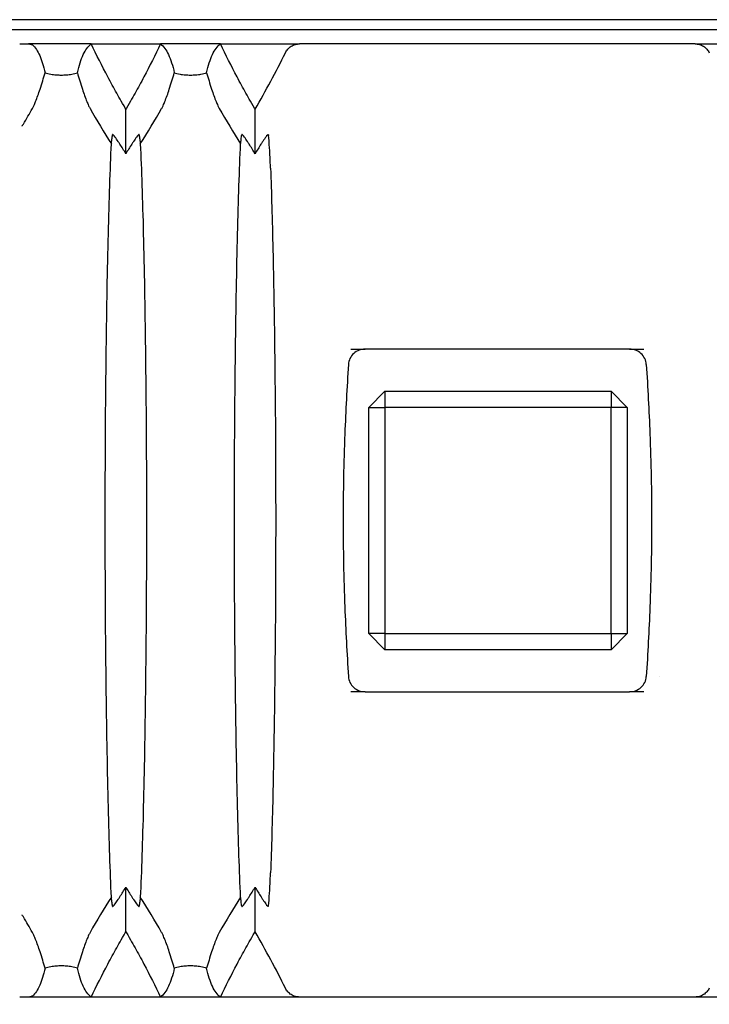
# Model space of a CAD drawing. Header units: millimetres. Extents: x 399 to 6076, y -1991 to 1602.
# Tile 275 of 324: x 5846 to 5868, y -252 to -222. Entities that reach past the tile are written whole.
import ezdxf

# ---------------------------------------------------------------- set-up
doc = ezdxf.new("R2010")
doc.units = ezdxf.units.MM
doc.layers.add('AM_5', color=3, linetype='Continuous', lineweight=25)
doc.layers.add('可見 (ISO)', color=7, linetype='Continuous', lineweight=25)
doc.styles.add('尺寸標註', font='romans.shx', dxfattribs={"bigfont": 'CHINESET.SHX'})
doc.dimstyles.new('CNS1$0', dxfattribs={"dimtxt": 2.5, "dimasz": 2.5, "dimexe": 1, "dimexo": 1, "dimgap": 1.5, "dimtad": 1, "dimtoh": 1, "dimdec": 1, "dimdsep": 46, "dimtxsty": '尺寸標註', "dimcen": 0, "dimclrd": 2, "dimclre": 2, "dimclrt": 1, "dimadec": 0, "dimazin": 2, "dimtp": 0.1, "dimtm": 0.1, "dimtfac": 0.71, "dimtdec": 1, "dimtmove": 0, "dimatfit": 0, "dimfxl": 0, "dimlwd": 13, "dimlwe": 13, "dimarcsym": 0})

# ---------------------------------------------------------------- blocks, each defined once
blk = doc.blocks.new('*D458')
at = {"layer": 'AM_5', "color": 2, "lineweight": 13}
for p, q in [((5921.977, -238.083), (5921.977, -275.527)), ((5804.457, -255.583), (5804.457, -275.527)), ((5919.477, -274.527), (5806.957, -274.527))]:
    blk.add_line(p, q, dxfattribs=at)
at = {"layer": 'AM_5', "color": 2}
for points in [[(5806.957, -274.11), (5806.957, -274.944), (5804.457, -274.527)], [(5919.477, -274.11), (5919.477, -274.944), (5921.977, -274.527)]]:
    blk.add_solid(points, dxfattribs=at)
at = {"layer": 'Defpoints', "color": 0}
for p in [(5921.977, -237.083), (5804.457, -254.583), (5804.457, -274.527)]:
    blk.add_point(p, dxfattribs=at)
at = {"layer": 'AM_5', "color": 1, "insert": (5863.217, -271.777), "char_height": 2.5, "attachment_point": 5, "style": '尺寸標註'}
blk.add_mtext('117.5', dxfattribs=at)

msp = doc.modelspace()

# ---------------------------------------------------------------- linework, layer by layer
at = {"layer": '可見 (ISO)'}
for p, q in [((5912.027, -221.583), (5840.027, -221.583)), ((5844.027, -221.883), (5908.027, -221.883)), ((5848.455, -222.333), (5846.518, -222.333)), ((5848.455, -222.333), (5850.599, -222.333)), ((5852.455, -222.333), (5850.599, -222.333)), ((5852.455, -222.333), (5854.907, -222.333)), ((5867.148, -222.333), (5854.907, -222.333)), ((5867.148, -222.333), (5869.599, -222.333)), ((5849.527, -225.732), (5849.527, -224.352)), ((5853.527, -225.732), (5853.527, -224.352)), ((5854.057, -226.083), (5854.057, -226.083)), ((5856.496, -231.783), (5856.933, -231.783)), ((5865.121, -231.783), (5856.933, -231.783)), ((5865.121, -231.783), (5865.558, -231.783)), ((5857.549, -233.083), (5857.049, -233.583)), ((5857.549, -233.083), (5864.549, -233.083)), ((5857.549, -233.083), (5857.549, -233.583)), ((5864.549, -233.083), (5864.549, -233.583)), ((5865.049, -233.583), (5864.549, -233.083)), ((5857.049, -240.583), (5857.049, -233.583)), ((5857.049, -233.583), (5857.549, -233.583)), ((5864.549, -233.583), (5857.549, -233.583)), ((5857.549, -233.583), (5857.549, -240.583)), ((5864.549, -240.583), (5864.549, -233.583)), ((5865.049, -233.583), (5864.549, -233.583)), ((5865.049, -233.583), (5865.049, -240.583)), ((5857.049, -240.583), (5857.549, -241.083)), ((5857.549, -240.583), (5857.049, -240.583)), ((5857.549, -240.583), (5864.549, -240.583)), ((5857.549, -240.583), (5857.549, -241.083)), ((5864.549, -241.083), (5865.049, -240.583)), ((5864.549, -240.583), (5864.549, -241.083)), ((5864.549, -240.583), (5865.049, -240.583)), ((5864.549, -241.083), (5857.549, -241.083)), ((5866.049, -241.924), (5866.049, -241.924)), ((5856.933, -242.383), (5856.496, -242.383)), ((5856.933, -242.383), (5865.121, -242.383)), ((5865.558, -242.383), (5865.121, -242.383)), ((5854.057, -248.083), (5854.057, -248.083)), ((5849.527, -249.814), (5849.527, -248.434)), ((5853.527, -249.814), (5853.527, -248.434)), ((5848.455, -251.833), (5846.518, -251.833)), ((5850.599, -251.833), (5848.455, -251.833)), ((5852.455, -251.833), (5850.599, -251.833)), ((5854.907, -251.833), (5852.455, -251.833)), ((5867.148, -251.833), (5854.907, -251.833)), ((5869.599, -251.833), (5867.148, -251.833))]:
    msp.add_line(p, q, dxfattribs=at)
for centre, major_axis, ratio, start_param, end_param in [((5832.74, -211.096), (5.366, 25.417), 0.942457, 4.371872, 4.448555), ((5824.319, -213.39), (24.614, -4.66), 0.903355, 5.962984, 5.987226), ((5870.742, -213.374), (-24.612, -4.722), 0.903498, 0.293741, 0.349549), ((5828.313, -213.374), (24.612, -4.722), 0.903498, 5.933636, 5.989445), ((5874.742, -213.374), (-24.612, -4.722), 0.903498, 0.293741, 0.349549), ((5870.742, -260.792), (-24.612, 4.722), 0.903498, 5.933636, 5.989445), ((5828.313, -260.792), (24.612, 4.722), 0.903498, 0.293741, 0.349549), ((5874.742, -260.792), (-24.612, 4.722), 0.903498, 5.933636, 5.989445), ((5810.374, 5555.919), (-42.819, 5807.773), 0.004238, 3.172782, 3.17292), ((5824.319, -260.776), (24.614, 4.66), 0.903355, 0.295959, 0.320201), ((5832.746, -263.067), (-5.381, 25.41), 0.942361, 4.975619, 5.052312)]:
    msp.add_ellipse(centre, major_axis=major_axis, ratio=ratio, start_param=start_param, end_param=end_param, dxfattribs=at)
for points, knots in [([(5846.241, -222.333), (5846.25, -222.333), (5846.258, -222.333), (5846.311, -222.333), (5846.353, -222.333), (5846.439, -222.333), (5846.482, -222.333), (5846.518, -222.333)], [-0.00389906, -0.00389906, -0.00389906, -0.00389906, 0, 0, 0.0207479, 0.0207479, 0.04532279, 0.04532279, 0.04532279, 0.04532279]), ([(5846.518, -222.333), (5846.544, -222.337), (5846.573, -222.342), (5846.616, -222.353), (5846.631, -222.359), (5846.637, -222.364)], [0.00000916, 0.00000916, 0.00000916, 0.00000916, 0.02055785, 0.02055785, 0.0387553, 0.0387553, 0.0387553, 0.0387553]), ([(5846.637, -222.364), (5846.722, -222.441), (5846.796, -222.552), (5846.925, -222.84), (5846.98, -223.018), (5847.027, -223.229)], [0.0000013, 0.0000013, 0.0000013, 0.0000013, 0.3193476, 0.3193476, 0.6386465, 0.6386465, 0.6386465, 0.6386465]), ([(5848.027, -223.229), (5848.078, -223.002), (5848.137, -222.814), (5848.279, -222.515), (5848.361, -222.405), (5848.455, -222.333)], [0.000001, 0.000001, 0.000001, 0.000001, 0.3426188, 0.3426188, 0.6852542, 0.6852542, 0.6852542, 0.6852542]), ([(5849.527, -224.352), (5849.518, -224.335), (5849.432, -224.188), (5849.337, -224.022), (5849.29, -223.94), (5849.151, -223.69), (5849.06, -223.523), (5848.791, -223.018), (5848.62, -222.677), (5848.455, -222.333)], [0.000001, 0.000001, 0.000001, 0.000001, 0.00576801, 0.00576801, 0.01151589, 0.01151589, 0.02303401, 0.02303401, 0.04608415, 0.04608415, 0.04608415, 0.04608415]), ([(5850.599, -222.333), (5850.435, -222.677), (5850.263, -223.018), (5849.995, -223.523), (5849.904, -223.69), (5849.764, -223.94), (5849.717, -224.022), (5849.623, -224.188), (5849.537, -224.335), (5849.527, -224.352)], [0.000001, 0.000001, 0.000001, 0.000001, 0.1158103, 0.1158103, 0.1736801, 0.1736801, 0.2025589, 0.2025589, 0.2315337, 0.2315337, 0.2315337, 0.2315337]), ([(5850.599, -222.333), (5850.694, -222.405), (5850.775, -222.515), (5850.917, -222.814), (5850.977, -223.002), (5851.027, -223.229)], [0.000001, 0.000001, 0.000001, 0.000001, 0.3426564, 0.3426564, 0.6852179, 0.6852179, 0.6852179, 0.6852179]), ([(5852.027, -223.229), (5852.078, -223.002), (5852.137, -222.814), (5852.279, -222.515), (5852.361, -222.405), (5852.455, -222.333)], [0.000001, 0.000001, 0.000001, 0.000001, 0.3426188, 0.3426188, 0.6852542, 0.6852542, 0.6852542, 0.6852542]), ([(5853.527, -224.352), (5853.518, -224.335), (5853.432, -224.188), (5853.337, -224.022), (5853.29, -223.94), (5853.151, -223.69), (5853.06, -223.523), (5852.791, -223.018), (5852.62, -222.677), (5852.455, -222.333)], [0.000001, 0.000001, 0.000001, 0.000001, 0.00576801, 0.00576801, 0.01151589, 0.01151589, 0.02303401, 0.02303401, 0.04608415, 0.04608415, 0.04608415, 0.04608415]), ([(5854.467, -222.607), (5854.486, -222.567), (5854.511, -222.53), (5854.572, -222.462), (5854.607, -222.432), (5854.686, -222.383), (5854.729, -222.364), (5854.817, -222.339), (5854.862, -222.333), (5854.907, -222.333)], [0, 0, 0, 0, 0.0135204, 0.0135204, 0.02746573, 0.02746573, 0.04149223, 0.04149223, 0.05500717, 0.05500717, 0.05500717, 0.05500717]), ([(5867.148, -222.333), (5867.193, -222.333), (5867.238, -222.339), (5867.326, -222.364), (5867.368, -222.383), (5867.447, -222.432), (5867.483, -222.462), (5867.543, -222.53), (5867.568, -222.567), (5867.588, -222.607)], [0.00000001, 0.00000001, 0.00000001, 0.00000001, 0.01347717, 0.01347717, 0.02746432, 0.02746432, 0.0414418, 0.0414418, 0.05499345, 0.05499345, 0.05499345, 0.05499345]), ([(5846.636, -224.333), (5846.643, -224.32), (5846.65, -224.307), (5846.665, -224.277), (5846.673, -224.261), (5846.7, -224.202), (5846.718, -224.158), (5846.782, -224), (5846.828, -223.869), (5846.928, -223.562), (5846.982, -223.384), (5847.027, -223.229)], [0, 0, 0, 0, 0.0047033, 0.0047033, 0.0100954, 0.0100954, 0.0241002, 0.0241002, 0.0656763, 0.0656763, 0.1177835, 0.1177835, 0.1177835, 0.1177835]), ([(5847.027, -223.229), (5847.078, -223.243), (5847.137, -223.257), (5847.255, -223.277), (5847.311, -223.285), (5847.423, -223.294), (5847.474, -223.296), (5847.581, -223.296), (5847.633, -223.294), (5847.744, -223.285), (5847.801, -223.277), (5847.918, -223.257), (5847.977, -223.243), (5848.027, -223.229)], [-0.1247328, -0.1247328, -0.1247328, -0.1247328, -0.0982905, -0.0982905, -0.0783586, -0.0783586, -0.0623217, -0.0623217, -0.0462805, -0.0462805, -0.0263056, -0.0263056, -0.000001, -0.000001, -0.000001, -0.000001]), ([(5848.027, -223.229), (5848.073, -223.385), (5848.127, -223.563), (5848.227, -223.869), (5848.273, -224.001), (5848.336, -224.158), (5848.355, -224.203), (5848.382, -224.261), (5848.39, -224.277), (5848.405, -224.307), (5848.412, -224.32), (5848.419, -224.333)], [0.000001, 0.000001, 0.000001, 0.000001, 0.0714922, 0.0714922, 0.1278125, 0.1278125, 0.1466939, 0.1466939, 0.1539664, 0.1539664, 0.1603115, 0.1603115, 0.1603115, 0.1603115]), ([(5850.636, -224.333), (5850.643, -224.32), (5850.65, -224.307), (5850.665, -224.277), (5850.673, -224.261), (5850.7, -224.202), (5850.718, -224.158), (5850.782, -224), (5850.828, -223.869), (5850.928, -223.562), (5850.982, -223.384), (5851.027, -223.229)], [0, 0, 0, 0, 0.0047033, 0.0047033, 0.0100954, 0.0100954, 0.0241002, 0.0241002, 0.0656763, 0.0656763, 0.1177835, 0.1177835, 0.1177835, 0.1177835]), ([(5851.027, -223.229), (5851.078, -223.243), (5851.137, -223.257), (5851.255, -223.277), (5851.311, -223.285), (5851.423, -223.294), (5851.474, -223.296), (5851.581, -223.296), (5851.633, -223.294), (5851.744, -223.285), (5851.801, -223.277), (5851.918, -223.257), (5851.977, -223.243), (5852.027, -223.229)], [-0.1247328, -0.1247328, -0.1247328, -0.1247328, -0.0982905, -0.0982905, -0.0783586, -0.0783586, -0.0623217, -0.0623217, -0.0462805, -0.0462805, -0.0263056, -0.0263056, -0.000001, -0.000001, -0.000001, -0.000001]), ([(5852.027, -223.229), (5852.073, -223.385), (5852.127, -223.563), (5852.227, -223.869), (5852.273, -224.001), (5852.336, -224.158), (5852.355, -224.203), (5852.382, -224.261), (5852.39, -224.277), (5852.405, -224.307), (5852.412, -224.32), (5852.419, -224.333)], [0.000001, 0.000001, 0.000001, 0.000001, 0.0714922, 0.0714922, 0.1278125, 0.1278125, 0.1466939, 0.1466939, 0.1539664, 0.1539664, 0.1603115, 0.1603115, 0.1603115, 0.1603115]), ([(5846.357, -224.812), (5846.355, -224.816), (5846.352, -224.82), (5846.35, -224.824), (5846.344, -224.834), (5846.337, -224.842), (5846.331, -224.85), (5846.321, -224.863), (5846.311, -224.872), (5846.301, -224.88)], [0, 0, 0, 0, 0.0000161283, 0.0000161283, 0.0000161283, 0.0000546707, 0.0000546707, 0.0000546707, 0.0001219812, 0.0001219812, 0.0001219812, 0.0001219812]), ([(5849.079, -225.427), (5849.085, -225.378), (5849.091, -225.33), (5849.103, -225.235), (5849.109, -225.188), (5849.115, -225.142)], [0.000001, 0.000001, 0.000001, 0.000001, 0.0583626, 0.0583626, 0.1171488, 0.1171488, 0.1171488, 0.1171488]), ([(5849.527, -225.732), (5849.467, -225.632), (5849.404, -225.529), (5849.326, -225.407), (5849.307, -225.379), (5849.253, -225.297), (5849.222, -225.251), (5849.177, -225.191), (5849.16, -225.168), (5849.136, -225.144), (5849.129, -225.138), (5849.118, -225.134), (5849.115, -225.136), (5849.115, -225.142)], [-0.08024384, -0.08024384, -0.08024384, -0.08024384, -0.05244875, -0.05244875, -0.04403813, -0.04403813, -0.02725332, -0.02725332, -0.01524627, -0.01524627, -0.00747113, -0.00747113, -0.000001, -0.000001, -0.000001, -0.000001]), ([(5849.94, -225.142), (5849.939, -225.136), (5849.936, -225.134), (5849.926, -225.138), (5849.918, -225.144), (5849.895, -225.168), (5849.877, -225.191), (5849.832, -225.251), (5849.801, -225.297), (5849.747, -225.379), (5849.729, -225.407), (5849.65, -225.53), (5849.587, -225.633), (5849.527, -225.732)], [-0.1004113, -0.1004113, -0.1004113, -0.1004113, -0.0910518, -0.0910518, -0.0813066, -0.0813066, -0.0662747, -0.0662747, -0.0452497, -0.0452497, -0.0347369, -0.0347369, -0.000001, -0.000001, -0.000001, -0.000001]), ([(5849.94, -225.142), (5849.946, -225.188), (5849.952, -225.235), (5849.964, -225.33), (5849.97, -225.378), (5849.975, -225.427)], [0.000001, 0.000001, 0.000001, 0.000001, 0.0584689, 0.0584689, 0.1165144, 0.1165144, 0.1165144, 0.1165144]), ([(5853.079, -225.427), (5853.085, -225.378), (5853.091, -225.33), (5853.103, -225.235), (5853.109, -225.188), (5853.115, -225.142)], [0.000001, 0.000001, 0.000001, 0.000001, 0.0583626, 0.0583626, 0.1171488, 0.1171488, 0.1171488, 0.1171488]), ([(5853.527, -225.732), (5853.467, -225.632), (5853.404, -225.529), (5853.326, -225.407), (5853.307, -225.379), (5853.253, -225.297), (5853.222, -225.251), (5853.177, -225.191), (5853.16, -225.168), (5853.136, -225.144), (5853.129, -225.138), (5853.118, -225.134), (5853.115, -225.136), (5853.115, -225.142)], [-0.08024384, -0.08024384, -0.08024384, -0.08024384, -0.05244875, -0.05244875, -0.04403813, -0.04403813, -0.02725332, -0.02725332, -0.01524627, -0.01524627, -0.00747113, -0.00747113, -0.000001, -0.000001, -0.000001, -0.000001]), ([(5853.94, -225.142), (5853.939, -225.136), (5853.936, -225.134), (5853.926, -225.138), (5853.918, -225.144), (5853.895, -225.168), (5853.877, -225.191), (5853.832, -225.251), (5853.801, -225.297), (5853.747, -225.379), (5853.729, -225.407), (5853.65, -225.53), (5853.587, -225.633), (5853.527, -225.732)], [-0.1004113, -0.1004113, -0.1004113, -0.1004113, -0.0910518, -0.0910518, -0.0813066, -0.0813066, -0.0662747, -0.0662747, -0.0452497, -0.0452497, -0.0347369, -0.0347369, -0.000001, -0.000001, -0.000001, -0.000001]), ([(5854.006, -226.178), (5853.997, -225.934), (5853.987, -225.727), (5853.966, -225.386), (5853.955, -225.258), (5853.943, -225.167)], [0, 0, 0, 0, 0.1133205, 0.1133205, 0.2273304, 0.2273304, 0.2273304, 0.2273304]), ([(5849.079, -248.74), (5849.044, -247.954), (5849.013, -247.014), (5848.96, -244.872), (5848.938, -243.677), (5848.9, -240.712), (5848.889, -238.903), (5848.889, -235.278), (5848.9, -233.469), (5848.938, -230.501), (5848.959, -229.302), (5849.013, -227.156), (5849.044, -226.214), (5849.079, -225.427)], [0.000001, 0.000001, 0.000001, 0.000001, 0.408065, 0.408065, 0.818786, 0.818786, 1.357583, 1.357583, 1.896436, 1.896436, 2.308017, 2.308017, 2.716908, 2.716908, 2.716908, 2.716908]), ([(5849.975, -225.427), (5850.01, -226.212), (5850.042, -227.152), (5850.095, -229.294), (5850.117, -230.489), (5850.154, -233.454), (5850.165, -235.263), (5850.165, -238.888), (5850.154, -240.697), (5850.117, -243.665), (5850.095, -244.864), (5850.042, -247.01), (5850.01, -247.953), (5849.975, -248.74)], [0.000001, 0.000001, 0.000001, 0.000001, 0.408065, 0.408065, 0.818786, 0.818786, 1.357583, 1.357583, 1.896436, 1.896436, 2.308017, 2.308017, 2.716908, 2.716908, 2.716908, 2.716908]), ([(5853.079, -248.74), (5853.044, -247.954), (5853.013, -247.014), (5852.96, -244.872), (5852.938, -243.677), (5852.9, -240.712), (5852.889, -238.903), (5852.889, -235.278), (5852.9, -233.469), (5852.938, -230.501), (5852.959, -229.302), (5853.013, -227.156), (5853.044, -226.214), (5853.079, -225.427)], [0.000001, 0.000001, 0.000001, 0.000001, 0.408065, 0.408065, 0.818786, 0.818786, 1.357583, 1.357583, 1.896436, 1.896436, 2.308017, 2.308017, 2.716908, 2.716908, 2.716908, 2.716908]), ([(5854.006, -226.178), (5854.034, -226.925), (5854.059, -227.777), (5854.101, -229.659), (5854.119, -230.684), (5854.154, -233.455), (5854.165, -235.264), (5854.165, -238.889), (5854.154, -240.698), (5854.119, -243.472), (5854.102, -244.499), (5854.059, -246.386), (5854.034, -247.24), (5854.006, -247.988)], [0.000001, 0.000001, 0.000001, 0.000001, 0.347263, 0.347263, 0.696748, 0.696748, 1.236931, 1.236931, 1.777162, 1.777162, 2.127375, 2.127375, 2.47533, 2.47533, 2.47533, 2.47533]), ([(5856.933, -231.783), (5856.871, -231.783), (5856.809, -231.794), (5856.689, -231.838), (5856.631, -231.872), (5856.533, -231.96), (5856.493, -232.012), (5856.437, -232.128), (5856.421, -232.189), (5856.417, -232.252)], [-0.07695637, -0.07695637, -0.07695637, -0.07695637, -0.05829865, -0.05829865, -0.03852871, -0.03852871, -0.01889336, -0.01889336, 0, 0, 0, 0]), ([(5865.637, -232.252), (5865.633, -232.189), (5865.617, -232.128), (5865.561, -232.013), (5865.521, -231.96), (5865.424, -231.872), (5865.366, -231.838), (5865.246, -231.794), (5865.184, -231.783), (5865.121, -231.783)], [-0.07705692, -0.07705692, -0.07705692, -0.07705692, -0.05816651, -0.05816651, -0.03850763, -0.03850763, -0.01871181, -0.01871181, 0, 0, 0, 0]), ([(5856.417, -232.252), (5856.371, -232.97), (5856.333, -233.684), (5856.27, -235.3), (5856.252, -236.186), (5856.252, -237.981), (5856.27, -238.867), (5856.333, -240.482), (5856.371, -241.196), (5856.417, -241.914)], [0.000001, 0.000001, 0.000001, 0.000001, 0.2159117, 0.2159117, 0.4853276, 0.4853276, 0.7547435, 0.7547435, 0.9706542, 0.9706542, 0.9706542, 0.9706542]), ([(5865.637, -232.252), (5865.683, -232.97), (5865.721, -233.684), (5865.784, -235.3), (5865.803, -236.186), (5865.803, -237.981), (5865.784, -238.867), (5865.721, -240.482), (5865.683, -241.196), (5865.637, -241.914)], [-0.9706542, -0.9706542, -0.9706542, -0.9706542, -0.7547435, -0.7547435, -0.4853276, -0.4853276, -0.2159117, -0.2159117, -0.000001, -0.000001, -0.000001, -0.000001]), ([(5856.417, -241.914), (5856.421, -241.977), (5856.437, -242.038), (5856.493, -242.154), (5856.533, -242.206), (5856.631, -242.294), (5856.688, -242.328), (5856.809, -242.372), (5856.871, -242.383), (5856.933, -242.383)], [-0.07705692, -0.07705692, -0.07705692, -0.07705692, -0.05816651, -0.05816651, -0.03850763, -0.03850763, -0.01871181, -0.01871181, 0, 0, 0, 0]), ([(5865.121, -242.383), (5865.184, -242.383), (5865.246, -242.372), (5865.366, -242.328), (5865.423, -242.294), (5865.521, -242.206), (5865.561, -242.154), (5865.617, -242.038), (5865.633, -241.977), (5865.637, -241.914)], [-0.07695637, -0.07695637, -0.07695637, -0.07695637, -0.05829865, -0.05829865, -0.03852871, -0.03852871, -0.01889336, -0.01889336, 0, 0, 0, 0]), ([(5853.943, -248.999), (5853.955, -248.909), (5853.966, -248.782), (5853.987, -248.442), (5853.997, -248.234), (5854.006, -247.988)], [0, 0, 0, 0, 0.1132402, 0.1132402, 0.2273799, 0.2273799, 0.2273799, 0.2273799]), ([(5849.115, -249.024), (5849.115, -249.03), (5849.118, -249.032), (5849.129, -249.029), (5849.137, -249.022), (5849.16, -248.998), (5849.178, -248.975), (5849.222, -248.915), (5849.254, -248.869), (5849.307, -248.787), (5849.326, -248.759), (5849.404, -248.636), (5849.468, -248.534), (5849.527, -248.434)], [-0.1004113, -0.1004113, -0.1004113, -0.1004113, -0.0910518, -0.0910518, -0.0813066, -0.0813066, -0.0662747, -0.0662747, -0.0452497, -0.0452497, -0.0347369, -0.0347369, -0.000001, -0.000001, -0.000001, -0.000001]), ([(5849.527, -248.434), (5849.587, -248.534), (5849.651, -248.637), (5849.729, -248.759), (5849.747, -248.788), (5849.801, -248.869), (5849.833, -248.915), (5849.877, -248.976), (5849.895, -248.998), (5849.918, -249.022), (5849.926, -249.029), (5849.936, -249.032), (5849.939, -249.03), (5849.94, -249.024)], [-0.08024384, -0.08024384, -0.08024384, -0.08024384, -0.05244875, -0.05244875, -0.04403813, -0.04403813, -0.02725332, -0.02725332, -0.01524627, -0.01524627, -0.00747113, -0.00747113, -0.000001, -0.000001, -0.000001, -0.000001]), ([(5853.115, -249.024), (5853.115, -249.03), (5853.118, -249.032), (5853.129, -249.029), (5853.137, -249.022), (5853.16, -248.998), (5853.178, -248.975), (5853.222, -248.915), (5853.254, -248.869), (5853.307, -248.787), (5853.326, -248.759), (5853.404, -248.636), (5853.468, -248.534), (5853.527, -248.434)], [-0.1004113, -0.1004113, -0.1004113, -0.1004113, -0.0910518, -0.0910518, -0.0813066, -0.0813066, -0.0662747, -0.0662747, -0.0452497, -0.0452497, -0.0347369, -0.0347369, -0.000001, -0.000001, -0.000001, -0.000001]), ([(5853.527, -248.434), (5853.587, -248.534), (5853.651, -248.637), (5853.729, -248.759), (5853.747, -248.788), (5853.801, -248.869), (5853.833, -248.915), (5853.877, -248.976), (5853.895, -248.998), (5853.918, -249.022), (5853.926, -249.029), (5853.936, -249.032), (5853.939, -249.03), (5853.94, -249.024)], [-0.08024384, -0.08024384, -0.08024384, -0.08024384, -0.05244875, -0.05244875, -0.04403813, -0.04403813, -0.02725332, -0.02725332, -0.01524627, -0.01524627, -0.00747113, -0.00747113, -0.000001, -0.000001, -0.000001, -0.000001]), ([(5849.115, -249.024), (5849.109, -248.978), (5849.103, -248.931), (5849.091, -248.837), (5849.085, -248.788), (5849.079, -248.74)], [0.000001, 0.000001, 0.000001, 0.000001, 0.0584689, 0.0584689, 0.1165144, 0.1165144, 0.1165144, 0.1165144]), ([(5849.975, -248.74), (5849.97, -248.788), (5849.964, -248.837), (5849.952, -248.931), (5849.946, -248.978), (5849.94, -249.024)], [0.000001, 0.000001, 0.000001, 0.000001, 0.0583626, 0.0583626, 0.1171488, 0.1171488, 0.1171488, 0.1171488]), ([(5853.115, -249.024), (5853.109, -248.978), (5853.103, -248.931), (5853.091, -248.837), (5853.085, -248.788), (5853.079, -248.74)], [0.000001, 0.000001, 0.000001, 0.000001, 0.0584689, 0.0584689, 0.1165144, 0.1165144, 0.1165144, 0.1165144]), ([(5847.027, -250.937), (5846.982, -250.781), (5846.928, -250.603), (5846.828, -250.297), (5846.782, -250.166), (5846.718, -250.008), (5846.699, -249.964), (5846.672, -249.905), (5846.665, -249.889), (5846.65, -249.859), (5846.643, -249.846), (5846.636, -249.834)], [0.000001, 0.000001, 0.000001, 0.000001, 0.0714924, 0.0714924, 0.1277503, 0.1277503, 0.146606, 0.146606, 0.1538685, 0.1538685, 0.1602048, 0.1602048, 0.1602048, 0.1602048]), ([(5848.419, -249.834), (5848.412, -249.846), (5848.405, -249.859), (5848.39, -249.889), (5848.382, -249.905), (5848.355, -249.964), (5848.336, -250.008), (5848.273, -250.166), (5848.227, -250.297), (5848.127, -250.604), (5848.073, -250.782), (5848.027, -250.937)], [0, 0, 0, 0, 0.0047042, 0.0047042, 0.0100974, 0.0100974, 0.0241052, 0.0241052, 0.0657013, 0.0657013, 0.1178924, 0.1178924, 0.1178924, 0.1178924]), ([(5848.455, -251.833), (5848.62, -251.489), (5848.791, -251.149), (5849.06, -250.643), (5849.151, -250.476), (5849.29, -250.226), (5849.337, -250.144), (5849.432, -249.978), (5849.518, -249.831), (5849.527, -249.814)], [0.000001, 0.000001, 0.000001, 0.000001, 0.1158104, 0.1158104, 0.1736801, 0.1736801, 0.2025589, 0.2025589, 0.2315337, 0.2315337, 0.2315337, 0.2315337]), ([(5849.527, -249.814), (5849.537, -249.831), (5849.623, -249.978), (5849.717, -250.144), (5849.764, -250.226), (5849.904, -250.476), (5849.995, -250.643), (5850.263, -251.149), (5850.435, -251.489), (5850.599, -251.833)], [0.000001, 0.000001, 0.000001, 0.000001, 0.00576801, 0.00576801, 0.01151589, 0.01151589, 0.02303402, 0.02303402, 0.04608415, 0.04608415, 0.04608415, 0.04608415]), ([(5851.027, -250.937), (5850.982, -250.781), (5850.928, -250.603), (5850.828, -250.297), (5850.782, -250.166), (5850.718, -250.008), (5850.699, -249.964), (5850.672, -249.905), (5850.665, -249.889), (5850.65, -249.859), (5850.643, -249.846), (5850.636, -249.834)], [0.000001, 0.000001, 0.000001, 0.000001, 0.0714924, 0.0714924, 0.1277503, 0.1277503, 0.146606, 0.146606, 0.1538685, 0.1538685, 0.1602048, 0.1602048, 0.1602048, 0.1602048]), ([(5852.419, -249.834), (5852.412, -249.846), (5852.405, -249.859), (5852.39, -249.889), (5852.382, -249.905), (5852.355, -249.964), (5852.336, -250.008), (5852.273, -250.166), (5852.227, -250.297), (5852.127, -250.604), (5852.073, -250.782), (5852.027, -250.937)], [0, 0, 0, 0, 0.0047042, 0.0047042, 0.0100974, 0.0100974, 0.0241052, 0.0241052, 0.0657013, 0.0657013, 0.1178924, 0.1178924, 0.1178924, 0.1178924]), ([(5852.455, -251.833), (5852.62, -251.489), (5852.791, -251.149), (5853.06, -250.643), (5853.151, -250.476), (5853.29, -250.226), (5853.337, -250.144), (5853.432, -249.978), (5853.518, -249.831), (5853.527, -249.814)], [0.000001, 0.000001, 0.000001, 0.000001, 0.1158104, 0.1158104, 0.1736801, 0.1736801, 0.2025589, 0.2025589, 0.2315337, 0.2315337, 0.2315337, 0.2315337]), ([(5847.027, -250.937), (5846.98, -251.149), (5846.925, -251.326), (5846.796, -251.614), (5846.722, -251.725), (5846.637, -251.802)], [0.000001, 0.000001, 0.000001, 0.000001, 0.3193531, 0.3193531, 0.6386752, 0.6386752, 0.6386752, 0.6386752]), ([(5848.027, -250.937), (5847.977, -250.923), (5847.918, -250.909), (5847.8, -250.889), (5847.743, -250.881), (5847.632, -250.872), (5847.58, -250.87), (5847.473, -250.87), (5847.422, -250.873), (5847.31, -250.881), (5847.254, -250.889), (5847.136, -250.909), (5847.078, -250.923), (5847.027, -250.937)], [-0.1247327, -0.1247327, -0.1247327, -0.1247327, -0.0982902, -0.0982902, -0.0783586, -0.0783586, -0.0623217, -0.0623217, -0.0462805, -0.0462805, -0.0263058, -0.0263058, -0.000001, -0.000001, -0.000001, -0.000001]), ([(5848.455, -251.833), (5848.361, -251.761), (5848.279, -251.651), (5848.137, -251.352), (5848.078, -251.164), (5848.027, -250.937)], [0.000001, 0.000001, 0.000001, 0.000001, 0.3426564, 0.3426564, 0.6852179, 0.6852179, 0.6852179, 0.6852179]), ([(5851.027, -250.937), (5850.977, -251.164), (5850.917, -251.352), (5850.775, -251.651), (5850.694, -251.761), (5850.599, -251.833)], [0.000001, 0.000001, 0.000001, 0.000001, 0.3426184, 0.3426184, 0.6852542, 0.6852542, 0.6852542, 0.6852542]), ([(5852.027, -250.937), (5851.977, -250.923), (5851.918, -250.909), (5851.8, -250.889), (5851.743, -250.881), (5851.632, -250.872), (5851.58, -250.87), (5851.473, -250.87), (5851.422, -250.873), (5851.31, -250.881), (5851.254, -250.889), (5851.136, -250.909), (5851.078, -250.923), (5851.027, -250.937)], [-0.1247327, -0.1247327, -0.1247327, -0.1247327, -0.0982902, -0.0982902, -0.0783586, -0.0783586, -0.0623217, -0.0623217, -0.0462805, -0.0462805, -0.0263058, -0.0263058, -0.000001, -0.000001, -0.000001, -0.000001]), ([(5852.455, -251.833), (5852.361, -251.761), (5852.279, -251.651), (5852.137, -251.352), (5852.078, -251.164), (5852.027, -250.937)], [0.000001, 0.000001, 0.000001, 0.000001, 0.3426564, 0.3426564, 0.6852179, 0.6852179, 0.6852179, 0.6852179]), ([(5854.907, -251.833), (5854.862, -251.833), (5854.817, -251.827), (5854.729, -251.802), (5854.686, -251.784), (5854.607, -251.734), (5854.572, -251.704), (5854.511, -251.637), (5854.486, -251.599), (5854.467, -251.559)], [0.00000001, 0.00000001, 0.00000001, 0.00000001, 0.01347717, 0.01347717, 0.02746432, 0.02746432, 0.0414418, 0.0414418, 0.05499345, 0.05499345, 0.05499345, 0.05499345]), ([(5867.588, -251.559), (5867.568, -251.599), (5867.543, -251.636), (5867.483, -251.704), (5867.448, -251.734), (5867.369, -251.783), (5867.326, -251.802), (5867.238, -251.827), (5867.193, -251.833), (5867.148, -251.833)], [0, 0, 0, 0, 0.0135204, 0.0135204, 0.02746573, 0.02746573, 0.04149223, 0.04149223, 0.05500717, 0.05500717, 0.05500717, 0.05500717]), ([(5846.518, -251.833), (5846.482, -251.833), (5846.44, -251.833), (5846.353, -251.833), (5846.31, -251.833), (5846.258, -251.833), (5846.249, -251.833), (5846.241, -251.833)], [-0.0448, -0.0448, -0.0448, -0.0448, -0.02032633, -0.02032633, 0, 0, 0.00361115, 0.00361115, 0.00361115, 0.00361115]), ([(5846.637, -251.802), (5846.631, -251.807), (5846.616, -251.813), (5846.573, -251.824), (5846.544, -251.829), (5846.518, -251.833)], [0, 0, 0, 0, 0.02411063, 0.02411063, 0.05134497, 0.05134497, 0.05134497, 0.05134497])]:
    msp.add_open_spline(points, degree=3, knots=knots, dxfattribs=at)
for points in [[(5853.94, -225.142), (5853.941, -225.15), (5853.942, -225.159), (5853.943, -225.167)], [(5846.301, -249.286), (5846.319, -249.301), (5846.338, -249.322), (5846.357, -249.354)]]:
    msp.add_open_spline(points, degree=3, dxfattribs=at)

# ---------------------------------------------------------------- dimensions: what is measured, and where the dimension line sits
at = {"layer": 'AM_5'}
dim = msp.add_linear_dim(base=(5804.457, -274.527), p1=(5921.977, -237.083), p2=(5804.457, -254.583), dimstyle='CNS1$0', override={"dimfxl": 4, "dimarcsym": 1}, dxfattribs=at)
dim.commit()
dim.dimension.update_dxf_attribs({"geometry": '*D458', "text_midpoint": (5863.217, -271.777)})

doc.saveas('drawing.dxf')
